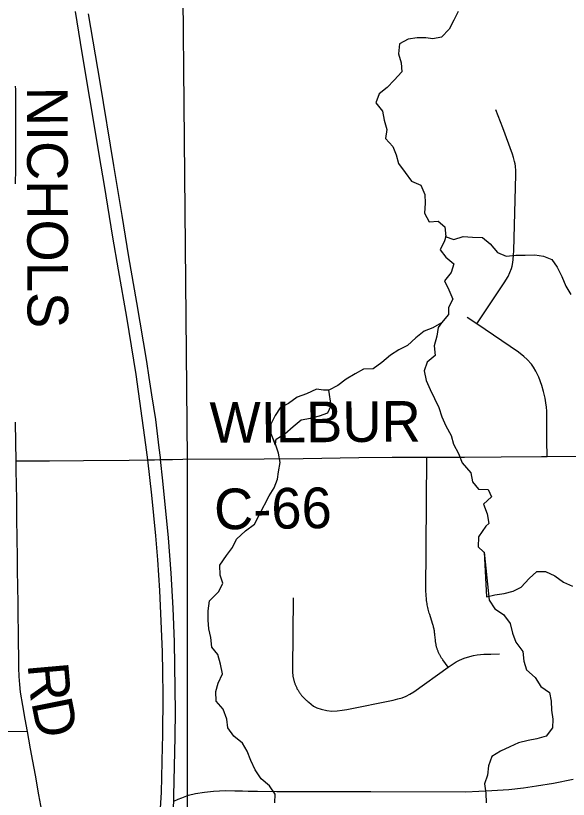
# Model space of a CAD drawing. Extents: x 0 to 34, y 0 to 22.
# Drawn here: x 6.611 to 6.998, y 16.535 to 17.083 of the extents above; entities that cross this region are included whole.
import ezdxf

# ---------------------------------------------------------------- set-up
doc = ezdxf.new("R2010")
doc.units = 0
for name, color, linetype in [('GM_X_County_Road', 7, 'Continuous'), ('GM_X_County_Road_Text', 7, 'Continuous'), ('GM_X_Interstate_Route', 7, 'Continuous'), ('GM_X_Minor_Lake', 7, 'Continuous'), ('GM_X_Minor_River', 7, 'Continuous'), ('GM_X_Rail_Line_Text', 7, 'Continuous'), ('GM_X_Township', 7, 'Continuous'), ('GM_X_Township_Road', 7, 'Continuous')]:
    doc.layers.add(name, color=color, linetype=linetype)

msp = doc.modelspace()

# ---------------------------------------------------------------- linework, layer by layer
at = {"layer": 'GM_X_County_Road'}
for points in [[(6.61107, 16.96493), (6.61116, 16.97527), (6.61122, 16.98817), (6.61127, 17.00051), (6.61133, 17.01233), (6.61126, 17.02837), (6.61122, 17.03104), (6.61105, 17.03339)], [(6.62948, 16.52659), (6.62744, 16.53771), (6.62489, 16.55157), (6.62317, 16.56123), (6.6216, 16.56988), (6.62037, 16.57658), (6.61938, 16.58194), (6.61776, 16.59079), (6.61609, 16.60021), (6.61457, 16.60946), (6.614, 16.61496), (6.61359, 16.62061), (6.61339, 16.62648), (6.61323, 16.63419), (6.61308, 16.64437), (6.61303, 16.65239), (6.61292, 16.66226), (6.61282, 16.67131), (6.61256, 16.68401), (6.61246, 16.69429), (6.61236, 16.70473), (6.6122, 16.71624), (6.61205, 16.73161), (6.61186, 16.74401), (6.61169, 16.75475), (6.61148, 16.76457), (6.61148, 16.77141), (6.61128, 16.78411), (6.61112, 16.79845)], [(6.61148, 16.77141), (6.62202, 16.77126), (6.63482, 16.77131), (6.6586, 16.77164), (6.6906, 16.77187), (6.70346, 16.77201), (6.70812, 16.77207), (6.71249, 16.77215), (6.72077, 16.77232), (6.72802, 16.77244)], [(6.72802, 16.77244), (6.78484, 16.77281), (6.81217, 16.77306), (6.85124, 16.7736), (6.87438, 16.77385), (6.89882, 16.77396), (6.90825, 16.7739), (6.9251, 16.77396), (6.95077, 16.77415), (6.97892, 16.77446), (6.98279, 16.77446), (7.00577, 16.77452)]]:
    msp.add_lwpolyline(points, dxfattribs=at)
at = {"layer": 'GM_X_Interstate_Route'}
msp.add_line((6.72742, 16.5357), (6.72958, 16.5365), dxfattribs=at)
for points in [[(6.7139, 16.57154), (6.7141, 16.57909), (6.71431, 16.60759), (6.7141, 16.62343), (6.71373, 16.63786), (6.71191, 16.68062), (6.71052, 16.70204), (6.70906, 16.71878), (6.70767, 16.73302), (6.70629, 16.74732), (6.70346, 16.77201), (6.70226, 16.78254), (6.69538, 16.83172), (6.68885, 16.87186), (6.68309, 16.905), (6.67913, 16.92771), (6.67329, 16.96397), (6.66975, 16.98418), (6.66516, 17.01231), (6.66079, 17.03711), (6.65648, 17.06392), (6.65301, 17.08552)], [(6.72259, 16.57912), (6.72293, 16.59548), (6.72213, 16.64478), (6.72133, 16.6684), (6.7199, 16.69272), (6.71794, 16.71749), (6.71411, 16.75733), (6.71249, 16.77215), (6.71233, 16.77361), (6.71153, 16.78031), (6.70908, 16.80021), (6.70648, 16.81754), (6.70453, 16.82957), (6.70277, 16.84085), (6.69576, 16.88195), (6.69024, 16.91398), (6.68558, 16.94295), (6.67982, 16.97789), (6.67026, 17.03606), (6.66201, 17.0839)], [(6.69575, 16.31053), (6.69681, 16.31593), (6.69706, 16.31728), (6.70098, 16.33854), (6.70372, 16.3559), (6.7075, 16.37985), (6.71374, 16.42864), (6.71603, 16.45449), (6.7197, 16.50388), (6.72155, 16.5294), (6.72167, 16.5333), (6.7218, 16.53739), (6.72257, 16.57813), (6.72259, 16.57912)], [(6.57192, 15.91634), (6.60331, 16.01803), (6.61901, 16.06748), (6.63596, 16.12333), (6.64735, 16.16049), (6.6693, 16.23814), (6.68409, 16.30325), (6.6868, 16.31677), (6.68885, 16.327), (6.6942, 16.35373), (6.69779, 16.37634), (6.70029, 16.39286), (6.70363, 16.41859), (6.70602, 16.4399), (6.7078, 16.45876), (6.70993, 16.48511), (6.71165, 16.51195), (6.7125, 16.52847), (6.71306, 16.53929), (6.7139, 16.57154)], [(6.72958, 16.5365), (6.73193, 16.53742), (6.73687, 16.53865), (6.74326, 16.53968), (6.74955, 16.5403), (6.75779, 16.54071), (6.76438, 16.54061), (6.76985, 16.54051), (6.77376, 16.5404), (6.78036, 16.5403), (6.79385, 16.5402), (6.80189, 16.54009), (6.8596, 16.53999), (6.92596, 16.53989), (6.94409, 16.54071), (6.95604, 16.54154), (6.96625, 16.54267), (6.97552, 16.54401), (6.98727, 16.54597), (7.00118, 16.54865)], [(6.72167, 16.5333), (6.72481, 16.53474), (6.72742, 16.5357)]]:
    msp.add_lwpolyline(points, dxfattribs=at)
at = {"layer": 'GM_X_Minor_Lake'}
for points in [[(6.83028, 16.82084), (6.82637, 16.82077), (6.82144, 16.82144), (6.8145, 16.81829), (6.80792, 16.81589), (6.80195, 16.81143), (6.79614, 16.80848), (6.79264, 16.8031), (6.78953, 16.79698), (6.78964, 16.79034), (6.79274, 16.7826)], [(6.83015, 16.82084), (6.82637, 16.82077), (6.82144, 16.82144), (6.8145, 16.81829), (6.80792, 16.81589), (6.80195, 16.81143), (6.79614, 16.80848), (6.79264, 16.8031), (6.78953, 16.79698), (6.78964, 16.79034), (6.79261, 16.78295)], [(6.79274, 16.7826), (6.79331, 16.78642), (6.79948, 16.79032), (6.80525, 16.79536), (6.81085, 16.80001), (6.81726, 16.80126), (6.82366, 16.8027), (6.82949, 16.80489), (6.83185, 16.81005), (6.83028, 16.82084)], [(6.7928, 16.783), (6.79331, 16.78642), (6.79948, 16.79032), (6.80525, 16.79536), (6.81085, 16.80001), (6.81726, 16.80126), (6.82366, 16.8027), (6.82949, 16.80489), (6.83185, 16.81005), (6.83028, 16.82084)]]:
    msp.add_lwpolyline(points, dxfattribs=at)
at = {"layer": 'GM_X_Minor_River'}
for points in [[(6.92062, 17.08556), (6.91771, 17.07943), (6.91441, 17.07312), (6.90902, 17.06771), (6.90299, 17.06647), (6.89806, 17.06714), (6.89201, 17.06703), (6.8856, 17.06616), (6.8796, 17.06283), (6.87897, 17.05599), (6.88078, 17.04957), (6.88127, 17.04332), (6.87589, 17.03753), (6.87106, 17.03252), (6.86546, 17.02806), (6.86312, 17.02176), (6.86776, 17.01596), (6.86882, 17.00952), (6.87063, 17.00311), (6.8698, 16.99664), (6.875, 16.99104), (6.87718, 16.98539), (6.8788, 16.97935), (6.88346, 16.97298), (6.8881, 16.9668), (6.89458, 16.96407), (6.89735, 16.95748), (6.89745, 16.95141), (6.8972, 16.94457), (6.90033, 16.93837), (6.90656, 16.93904), (6.91136, 16.93496), (6.91205, 16.92814)], [(6.91205, 16.92814), (6.91096, 16.92527), (6.90805, 16.91877), (6.91192, 16.91372), (6.91749, 16.90907), (6.91571, 16.90297), (6.91108, 16.8972), (6.91403, 16.8908), (6.91679, 16.8844), (6.91386, 16.87865), (6.91395, 16.87372), (6.90895, 16.86794), (6.90296, 16.86442), (6.89676, 16.86204), (6.89098, 16.85738), (6.88521, 16.85197), (6.87902, 16.84902), (6.87322, 16.84531), (6.86726, 16.84008), (6.86129, 16.83561), (6.85448, 16.83549), (6.84849, 16.83216), (6.84231, 16.82845), (6.83653, 16.82399), (6.83015, 16.82084)], [(6.91205, 16.92814), (6.91148, 16.92813), (6.91757, 16.92615), (6.92415, 16.92816), (6.93059, 16.9277), (6.93759, 16.92745), (6.94297, 16.92299), (6.94818, 16.91701), (6.95428, 16.91446), (6.96107, 16.91515), (6.96751, 16.91507), (6.97431, 16.91538), (6.98038, 16.91435), (6.98609, 16.91217), (6.98997, 16.90674), (6.99311, 16.90015), (6.99587, 16.89356), (6.99939, 16.88755)], [(6.90895, 16.86794), (6.90674, 16.86449), (6.90571, 16.8584), (6.90394, 16.85173), (6.90443, 16.84491), (6.89903, 16.84026), (6.89687, 16.83434), (6.89831, 16.82754), (6.90107, 16.82113), (6.90402, 16.81493), (6.90715, 16.80853), (6.90916, 16.80211), (6.91192, 16.79571), (6.91582, 16.78914), (6.91744, 16.78291), (6.92096, 16.77652), (6.92334, 16.76992), (6.92952, 16.76301), (6.93076, 16.75658), (6.93483, 16.75153), (6.94164, 16.75127), (6.944, 16.74619), (6.93842, 16.74097), (6.94099, 16.73418), (6.94206, 16.72756), (6.94001, 16.72563), (6.93485, 16.71814), (6.93459, 16.71111), (6.93844, 16.70758), (6.93882, 16.70739)], [(6.7923, 16.53217), (6.79257, 16.53825), (6.78868, 16.54406), (6.78273, 16.54889), (6.77865, 16.55527), (6.77551, 16.56185), (6.77294, 16.56826), (6.76981, 16.57389), (6.76367, 16.57872), (6.75941, 16.58472), (6.75873, 16.59078), (6.75616, 16.59756), (6.75133, 16.60317), (6.75102, 16.60999), (6.75281, 16.61591), (6.75572, 16.62241), (6.75446, 16.62922), (6.75246, 16.63582), (6.74839, 16.64106), (6.74771, 16.64788), (6.74628, 16.65393), (6.74579, 16.6598), (6.74568, 16.66644), (6.74669, 16.67348), (6.7532, 16.67985), (6.75593, 16.68578), (6.75413, 16.69144), (6.75382, 16.69827), (6.75861, 16.70518), (6.76268, 16.71075), (6.7656, 16.7165), (6.77193, 16.72249), (6.77828, 16.72696), (6.78175, 16.73385), (6.78833, 16.74687), (6.79183, 16.75244), (6.79437, 16.75855), (6.79503, 16.76369), (6.79624, 16.77016), (6.79499, 16.77678), (6.7928, 16.783)], [(6.93882, 16.70739), (6.94243, 16.67387), (6.94632, 16.66787), (6.95226, 16.6638), (6.9569, 16.65762), (6.95873, 16.65082), (6.96092, 16.64441), (6.96576, 16.63804), (6.96645, 16.63123), (6.96844, 16.62519), (6.97459, 16.6198), (6.97848, 16.6136), (6.98461, 16.60935), (6.98566, 16.60329), (6.98596, 16.59704), (6.98683, 16.59079), (6.98656, 16.58471), (6.98212, 16.57876), (6.97572, 16.57694), (6.9695, 16.57569), (6.96291, 16.57424), (6.95672, 16.57129), (6.95034, 16.56833), (6.94416, 16.56462), (6.94182, 16.55794), (6.94118, 16.55148), (6.93902, 16.54537), (6.93989, 16.53893), (6.9402, 16.5321)], [(6.93882, 16.70739), (6.9405, 16.67631), (6.94634, 16.67755), (6.95275, 16.67861), (6.95915, 16.68024), (6.96478, 16.68299), (6.97035, 16.68897), (6.97555, 16.694), (6.9818, 16.69392), (6.98828, 16.69099), (6.99422, 16.68654), (7.00051, 16.68362)]]:
    msp.add_lwpolyline(points, dxfattribs=at)
at = {"layer": 'GM_X_Rail_Line_Text'}
msp.add_lwpolyline([(7.25546, 17.90618), (6.96766, 17.90085), (6.9468, 17.90052), (6.71961, 17.89693), (6.72194, 17.73847), (6.72576, 17.34372), (6.73112, 16.77245), (6.7311, 16.53864), (6.73111, 16.53754), (6.73161, 16.49675), (6.73164, 16.49443), (6.7317, 16.48075), (6.73239, 16.31915), (6.74001, 15.64147), (6.98283, 15.64326), (6.99923, 15.64397)], dxfattribs=at)
at = {"layer": 'GM_X_Township'}
msp.add_lwpolyline([(6.72576, 17.34372), (6.73112, 16.77245), (6.7311, 16.53864), (6.73111, 16.53754), (6.73161, 16.49675), (6.73164, 16.49443), (6.7317, 16.48075), (6.73239, 16.31915), (6.74001, 15.64147), (6.73142, 15.64139), (6.61338, 15.64137), (6.52036, 15.64103), (6.49563, 15.64107), (6.48595, 15.64093), (6.45516, 15.64069), (6.41795, 15.64046), (6.33251, 15.63938), (6.29968, 15.63934), (6.24955, 15.63838), (6.24231, 15.63821), (6.14973, 15.63585), (6.04406, 15.63962), (6.04095, 15.63985), (5.15815, 15.63216)], dxfattribs=at)
at = {"layer": 'GM_X_Township_Road'}
for points in [[(6.93378, 16.86711), (6.95289, 16.89589), (6.95551, 16.90014), (6.95688, 16.90307), (6.95788, 16.90576), (6.95838, 16.90757), (6.95876, 16.91), (6.95907, 16.91219), (6.95932, 16.91506), (6.95951, 16.91837), (6.961, 16.97144), (6.96088, 16.97418), (6.96063, 16.9773), (6.96044, 16.97899), (6.96013, 16.98068), (6.95938, 16.98348), (6.95863, 16.98586), (6.95189, 17.00428), (6.94696, 17.0167)], [(6.98279, 16.77446), (6.98261, 16.78532), (6.98254, 16.80611), (6.98242, 16.8088), (6.98198, 16.81198), (6.98148, 16.81511), (6.98036, 16.81973), (6.97911, 16.82397), (6.97711, 16.82978), (6.97505, 16.83408), (6.97337, 16.83677), (6.97199, 16.83883), (6.96893, 16.8422), (6.96662, 16.84432), (6.96288, 16.84738), (6.93378, 16.86711), (6.92698, 16.87167)], [(6.91357, 16.62712), (6.90985, 16.63218), (6.90956, 16.63258), (6.90929, 16.633), (6.90902, 16.63341), (6.90875, 16.63383), (6.9085, 16.63426), (6.90825, 16.63469), (6.90801, 16.63512), (6.90777, 16.63556), (6.90755, 16.636), (6.90733, 16.63645), (6.90712, 16.6369), (6.90692, 16.63735), (6.90672, 16.63781), (6.90654, 16.63827), (6.90636, 16.63873), (6.90619, 16.6392), (6.90603, 16.63967), (6.90587, 16.64014), (6.90573, 16.64061), (6.90559, 16.64109), (6.90546, 16.64157), (6.90534, 16.64205), (6.90523, 16.64254), (6.90513, 16.64302), (6.90503, 16.64351), (6.90495, 16.644), (6.90487, 16.64449), (6.9048, 16.64498), (6.90474, 16.64547), (6.90469, 16.64597), (6.90432, 16.64976), (6.90425, 16.65042), (6.90417, 16.65108), (6.90408, 16.65174), (6.90397, 16.65239), (6.90386, 16.65305), (6.90373, 16.6537), (6.90359, 16.65434), (6.90344, 16.65499), (6.90328, 16.65563), (6.90311, 16.65627), (6.90293, 16.65691), (6.90273, 16.65754), (6.90074, 16.66387), (6.90045, 16.66482), (6.90017, 16.66578), (6.89992, 16.66674), (6.89968, 16.6677), (6.89945, 16.66867), (6.89925, 16.66965), (6.89906, 16.67062), (6.89889, 16.6716), (6.89873, 16.67258), (6.89859, 16.67357), (6.89847, 16.67455), (6.89837, 16.67554), (6.89828, 16.67653), (6.89821, 16.67752), (6.89816, 16.67852), (6.89812, 16.67951), (6.89882, 16.77396)], [(6.80511, 16.67562), (6.8047, 16.62555), (6.80479, 16.62307), (6.80483, 16.62257), (6.80488, 16.62208), (6.80494, 16.62159), (6.80501, 16.62109), (6.80509, 16.6206), (6.80517, 16.62012), (6.80527, 16.61963), (6.80537, 16.61914), (6.80548, 16.61866), (6.8056, 16.61818), (6.80573, 16.6177), (6.80586, 16.61722), (6.80601, 16.61675), (6.80616, 16.61628), (6.80632, 16.61581), (6.80649, 16.61534), (6.80667, 16.61488), (6.80685, 16.61442), (6.80704, 16.61396), (6.80725, 16.61351), (6.80745, 16.61306), (6.80767, 16.61262), (6.80789, 16.61218), (6.80812, 16.61174), (6.80836, 16.61131), (6.80861, 16.61088), (6.80886, 16.61045), (6.80913, 16.61003), (6.8094, 16.60962), (6.80967, 16.60921), (6.80995, 16.6088), (6.81024, 16.60841), (6.81054, 16.60801), (6.81084, 16.60762), (6.81115, 16.60724), (6.81147, 16.60686), (6.81179, 16.60649), (6.81213, 16.60612), (6.81246, 16.60576), (6.8128, 16.6054), (6.81387, 16.60437), (6.81461, 16.60372), (6.81499, 16.6034), (6.81537, 16.60309), (6.81615, 16.60249), (6.8177, 16.60118), (6.81948, 16.59988), (6.82188, 16.59871), (6.8249, 16.59761), (6.82868, 16.59679), (6.83218, 16.59638), (6.83609, 16.59645), (6.83938, 16.59686), (6.84274, 16.59755), (6.87521, 16.60399), (6.87836, 16.60482), (6.88145, 16.60571), (6.88434, 16.60674), (6.88681, 16.60811), (6.88955, 16.6099), (6.91357, 16.62712), (6.91927, 16.63069), (6.92167, 16.63193), (6.92483, 16.63323), (6.92888, 16.6346), (6.93128, 16.63522), (6.93402, 16.6357), (6.93855, 16.63605), (6.94349, 16.63617), (6.94946, 16.63632)], [(6.1885, 16.57963), (6.20429, 16.57991), (6.21966, 16.58016), (6.23371, 16.58038), (6.25065, 16.58066), (6.27351, 16.58073), (6.30628, 16.58085), (6.32086, 16.5809), (6.3371, 16.58095), (6.35131, 16.581), (6.36552, 16.58105), (6.37973, 16.58109), (6.3959, 16.58115), (6.42237, 16.58124), (6.46061, 16.5815), (6.47942, 16.58161), (6.49824, 16.58171), (6.51736, 16.58182), (6.53722, 16.58192), (6.55266, 16.58201), (6.56693, 16.58209), (6.5928, 16.58223), (6.61938, 16.58194)]]:
    msp.add_lwpolyline(points, dxfattribs=at)

# ---------------------------------------------------------------- texts
at = {"layer": 'GM_X_County_Road_Text'}
for s, height, rotation, p in [('NICHOLS', 0.028409, 270.1573, (6.61896, 17.03292)), ('WILBUR', 0.028409, 0.3487, (6.74682, 16.78389)), ('C-66', 0.028409, 0.6858, (6.75004, 16.72335)), ('R', 0.02841, 275.0492, (6.6194, 16.62913)), ('D', 0.02841, 281.3171, (6.62192, 16.60259))]:
    msp.add_text(s, height=height, rotation=rotation, dxfattribs=at).set_placement(p)

doc.saveas('drawing.dxf')
